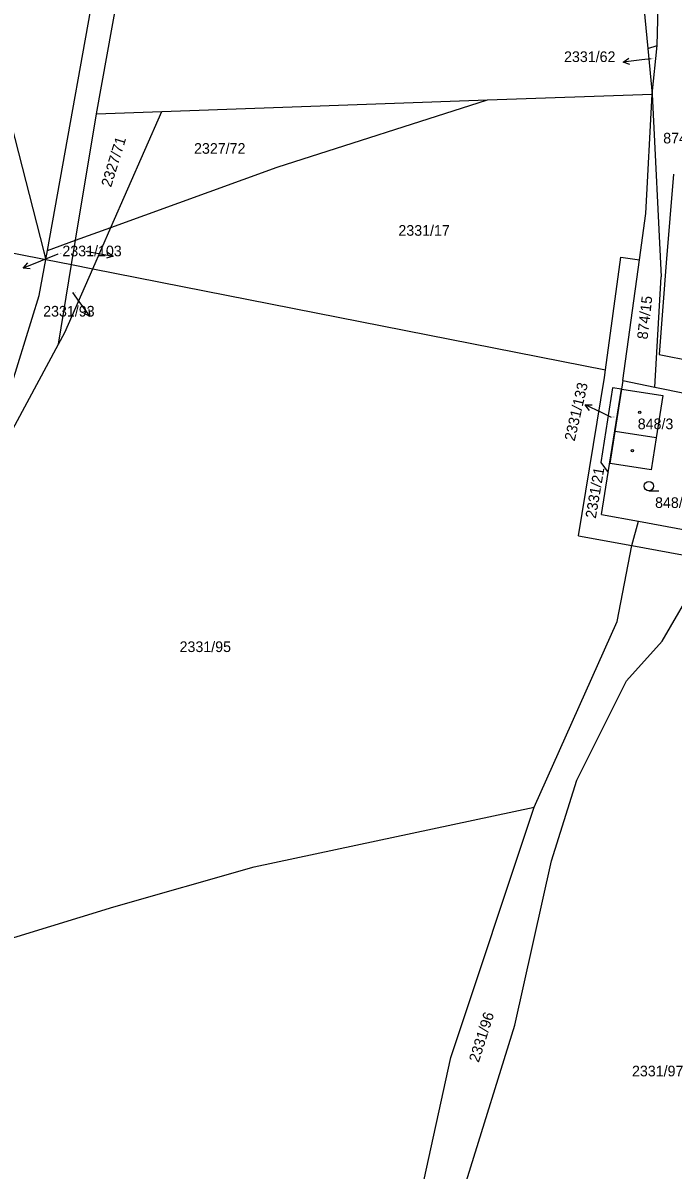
# Model space of a CAD drawing. Extents: x -785744 to -782822, y -1067550 to -1063910.
# Drawn here: x -783615 to -783511.1, y -1066513.8 to -1066330.5 of the extents above; entities that cross this region are included whole.
import ezdxf

# ---------------------------------------------------------------- set-up
doc = ezdxf.new("R2010")
doc.units = 0
for name, color, linetype in [('Hranice parcel', 7, 'Continuous'), ('Parcelní čísla', 7, 'Continuous'), ('Pop_ČP_popisy', 7, 'Continuous'), ('Vnitřní kresba', 7, 'Continuous'), ('Věcná břemena k části', 7, 'Continuous'), ('Značky budov', 7, 'Continuous'), ('Značky kultur', 7, 'Continuous')]:
    doc.layers.add(name, color=color, linetype=linetype)

msp = doc.modelspace()

# ---------------------------------------------------------------- linework, layer by layer
at = {"layer": 'Hranice parcel'}
for p, q in [((-783520.35, -1066395.79), (-783519.29, -1066389.02)), ((-783519.29, -1066389.02), (-783512.76, -1066390.04)), ((-783512.76, -1066390.04), (-783513.82, -1066396.81)), ((-783521.14, -1066400.88), (-783520.35, -1066395.79)), ((-783513.82, -1066396.81), (-783514.61, -1066401.9)), ((-783514.61, -1066401.9), (-783521.14, -1066400.88))]:
    msp.add_line(p, q, dxfattribs=at)
for points in [[(-783519.58, -1066288.85), (-783515.15, -1066334.59)], [(-783628.57, -1066301.22), (-783611.64, -1066367.05)], [(-783611.06, -1066366.84), (-783601.77, -1066314.92)], [(-783603.25, -1066345.01), (-783599.03, -1066321.69)], [(-783515.15, -1066334.59), (-783513.67, -1066334.11)], [(-783514.45, -1066341.87), (-783513.67, -1066334.11)], [(-783515.15, -1066334.59), (-783514.45, -1066341.87)], [(-783592.82, -1066344.64), (-783540.78, -1066342.8)], [(-783574.35, -1066353.56), (-783540.78, -1066342.8)], [(-783540.78, -1066342.8), (-783514.45, -1066341.87)], [(-783515.47, -1066360.97), (-783514.45, -1066341.87)], [(-783514.45, -1066341.87), (-783512.99, -1066371.08)], [(-783606.59, -1066365.22), (-783603.25, -1066345.01)], [(-783603.25, -1066345.01), (-783592.82, -1066344.64)], [(-783600.96, -1066363.18), (-783592.82, -1066344.64)], [(-783708.69, -1066349.04), (-783611.32, -1066368.29)], [(-783600.96, -1066363.18), (-783574.35, -1066353.56)], [(-783516.48, -1066368.34), (-783515.47, -1066360.97)], [(-783606.59, -1066365.22), (-783600.96, -1066363.18)], [(-783603.85, -1066369.77), (-783600.96, -1066363.18)], [(-783611.06, -1066366.84), (-783606.59, -1066365.22)], [(-783607.23, -1066369.1), (-783606.59, -1066365.22)], [(-783611.64, -1066367.05), (-783611.32, -1066368.29)], [(-783611.32, -1066368.29), (-783611.06, -1066366.84)], [(-783612.39, -1066374.03), (-783611.32, -1066368.29)], [(-783611.32, -1066368.29), (-783607.23, -1066369.1)], [(-783609.33, -1066381.84), (-783607.23, -1066369.1)], [(-783607.23, -1066369.1), (-783603.85, -1066369.77)], [(-783521.91, -1066385.95), (-783519.45, -1066367.93)], [(-783519.45, -1066367.93), (-783516.48, -1066368.34)], [(-783519.11, -1066387.64), (-783516.48, -1066368.34)], [(-783608.31, -1066379.95), (-783603.85, -1066369.77)], [(-783603.85, -1066369.77), (-783521.91, -1066385.95)], [(-783514, -1066388.68), (-783512.99, -1066371.08)], [(-783618.01, -1066392.17), (-783612.39, -1066374.03)], [(-783609.33, -1066381.84), (-783608.31, -1066379.95)], [(-783622.84, -1066406.9), (-783609.33, -1066381.84)], [(-783526.2, -1066412.43), (-783522.07, -1066387.17)], [(-783522.07, -1066387.17), (-783521.91, -1066385.95)], [(-783520.78, -1066388.82), (-783522.63, -1066400.72)], [(-783521.45, -1066402.34), (-783519.33, -1066389.01)], [(-783519.33, -1066389.01), (-783520.78, -1066388.82)], [(-783519.11, -1066387.64), (-783519.33, -1066389.01)], [(-783519.11, -1066387.64), (-783514, -1066388.68)], [(-783514, -1066388.68), (-783504, -1066390.7)], [(-783522.63, -1066400.72), (-783521.45, -1066402.34)], [(-783522.52, -1066409.04), (-783521.45, -1066402.34)], [(-783522.52, -1066409.04), (-783516.62, -1066410.13)], [(-783517.71, -1066414), (-783516.62, -1066410.13)], [(-783516.62, -1066410.13), (-783496.26, -1066413.91)], [(-783526.2, -1066412.43), (-783517.71, -1066414)], [(-783520.02, -1066426.14), (-783517.71, -1066414)], [(-783517.71, -1066414), (-783505.53, -1066416.25)], [(-783512.83, -1066429.26), (-783507.13, -1066419.49)], [(-783533.3, -1066455.79), (-783520.02, -1066426.14)], [(-783518.55, -1066435.64), (-783512.83, -1066429.26)], [(-783526.5, -1066451.49), (-783518.55, -1066435.64)], [(-783530.51, -1066464.4), (-783526.5, -1066451.49)], [(-783578.05, -1066465.33), (-783533.3, -1066455.79)], [(-783546.64, -1066495.83), (-783533.3, -1066455.79)], [(-783536.4, -1066490.62), (-783530.51, -1066464.4)], [(-783600.47, -1066471.71), (-783578.05, -1066465.33)], [(-783641.51, -1066484.28), (-783600.47, -1066471.71)], [(-783551.39, -1066538.99), (-783536.4, -1066490.62)], [(-783559.09, -1066552.75), (-783546.64, -1066495.83)]]:
    msp.add_lwpolyline(points, dxfattribs=at)
at = {"layer": 'Pop_ČP_popisy'}
for p, q in [((-783516.11, -1066336.4), (-783519.09, -1066336.74)), ((-783603.53, -1066367.23), (-783600.58, -1066367.78)), ((-783612.18, -1066368.56), (-783614.96, -1066369.69)), ((-783606.05, -1066374.98), (-783604.3, -1066377.41)), ((-783522.44, -1066392.82), (-783525.14, -1066391.52))]:
    msp.add_line(p, q, dxfattribs=at)
for points in [[(-783518.04, -1066337.12), (-783519.09, -1066336.74), (-783518.15, -1066336.13)], [(-783514.59, -1066336.23), (-783516.11, -1066336.4)], [(-783604.96, -1066366.97), (-783603.53, -1066367.23)], [(-783601.47, -1066367.1), (-783600.58, -1066367.78), (-783601.65, -1066368.09)], [(-783613.84, -1066369.78), (-783614.96, -1066369.69), (-783614.22, -1066368.85)], [(-783609.44, -1066367.44), (-783612.18, -1066368.56)], [(-783607.06, -1066373.58), (-783606.05, -1066374.98)], [(-783604.48, -1066376.31), (-783604.3, -1066377.41), (-783605.29, -1066376.89)], [(-783524.46, -1066392.41), (-783525.14, -1066391.52), (-783524.03, -1066391.5)], [(-783520.96, -1066393.53), (-783522.44, -1066392.82)]]:
    msp.add_lwpolyline(points, dxfattribs=at)
at = {"layer": 'Vnitřní kresba'}
msp.add_line((-783513.82, -1066396.81), (-783520.35, -1066395.79), dxfattribs=at)
msp.add_lwpolyline([(-783513.67, -1066334.11), (-783512.82, -1066301.53)], dxfattribs=at)
at = {"layer": 'Věcná břemena k části'}
for points in [[(-783511.02, -1066354.67), (-783512.23, -1066368.84)], [(-783512.23, -1066368.84), (-783513.35, -1066383.48)], [(-783513.35, -1066383.48), (-783507.95, -1066384.53)]]:
    msp.add_lwpolyline(points, dxfattribs=at)
at = {"layer": 'Značky budov'}
for centre in [(-783516.44, -1066392.73), (-783517.6, -1066398.85)]:
    msp.add_circle(centre, 0.175, dxfattribs=at)
at = {"layer": 'Značky kultur'}
msp.add_line((-783514.97, -1066405.25), (-783513.37, -1066405.25), dxfattribs=at)
msp.add_circle((-783514.97, -1066404.5), 0.75, dxfattribs=at)

# ---------------------------------------------------------------- texts
at = {"layer": 'Parcelní čísla'}
for s, height, p in [('2331/62', 0.1, (-783514.59, -1066336.23)), ('2327/72', 1.7, (-783587.66, -1066351.4)), ('2331/17', 1.7, (-783555, -1066364.5)), ('2331/102', 0.1, (-783609.44, -1066367.44)), ('2331/103', 0.1, (-783604.96, -1066366.97)), ('2331/93', 0.1, (-783607.06, -1066373.58)), ('2331/133', 0.1, (-783520.95, -1066393.53)), ('848/3', 1.7, (-783516.75, -1066395.41)), ('848/1', 1.7, (-783513.98, -1066407.99)), ('2331/95', 1.7, (-783589.97, -1066431.02)), ('2331/97', 1.7, (-783517.67, -1066498.82))]:
    msp.add_text(s, height=height, dxfattribs=at).set_placement(p)
for s, rotation, p in [('2327/71', 72.9016, (-783600.92, -1066356.85)), ('874/15', 83.615, (-783515.18, -1066381.12)), ('2331/21', 80.2666, (-783523.46, -1066409.75)), ('2331/96', 72.4251, (-783542.16, -1066496.7))]:
    msp.add_text(s, height=1.7, rotation=rotation, dxfattribs=at).set_placement(p)
at = {"layer": 'Pop_ČP_popisy'}
for s, p in [('2331/62', (-783528.53, -1066336.74)), ('874/17', (-783512.68, -1066349.75)), ('2331/103', (-783608.7, -1066367.78)), ('2331/93', (-783611.77, -1066377.41))]:
    msp.add_text(s, height=1.7, dxfattribs=at).set_placement(p)
msp.add_text('2331/133', height=1.7, rotation=76.9302, dxfattribs=at).set_placement((-783526.84, -1066397.41))

doc.saveas('drawing.dxf')
